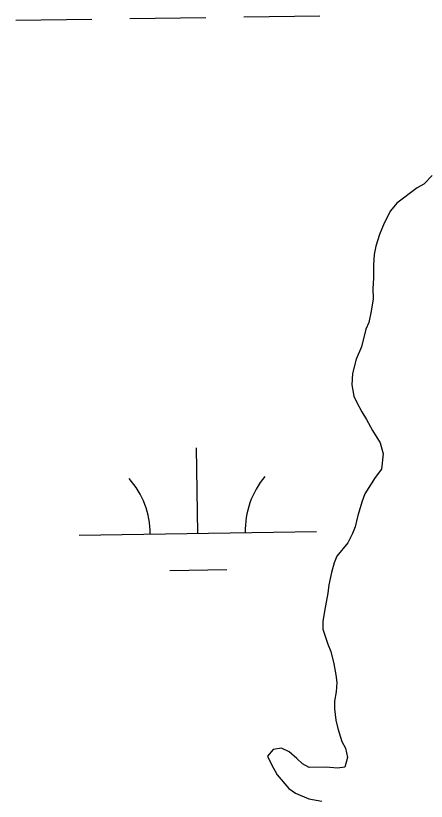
# Model space of a CAD drawing. Extents: x 3807117 to 3845308, y 337856 to 363736.
# Drawn here: x 3842288.6 to 3842461.4, y 354359.3 to 354690.2 of the extents above; entities that cross this region are included whole.
import ezdxf

# ---------------------------------------------------------------- set-up
doc = ezdxf.new("R2010")
doc.units = 0
doc.layers.add('V-TOPO-SHOR', color=7, linetype='Continuous')
doc.layers.add('V-WETL-SWMP', color=7, linetype='Continuous')

msp = doc.modelspace()

# ---------------------------------------------------------------- linework, layer by layer
at = {"layer": 'V-TOPO-SHOR'}
for p, q in [((3842463.89, 354622.9), (3842460.39, 354619.28)), ((3842457.64, 354617.65), (3842449.02, 354611.16)), ((3842460.39, 354619.28), (3842457.64, 354617.65)), ((3842449.02, 354611.16), (3842446.3, 354607.94)), ((3842446.3, 354607.94), (3842443.61, 354602.75)), ((3842443.61, 354602.75), (3842441.71, 354597.96)), ((3842441.71, 354597.96), (3842440.2, 354593.17)), ((3842440.2, 354593.17), (3842439.47, 354589.59)), ((3842439.47, 354589.59), (3842439.14, 354585.23)), ((3842439.14, 354585.23), (3842439.23, 354579.68)), ((3842439.23, 354579.68), (3842438.91, 354575.31)), ((3842438.91, 354575.31), (3842438.98, 354570.95)), ((3842438.98, 354570.95), (3842438.27, 354565.79)), ((3842438.27, 354565.79), (3842437.16, 354561.01)), ((3842437.16, 354561.01), (3842436.02, 354558.22)), ((3842436.02, 354558.22), (3842434.16, 354550.65)), ((3842434.16, 354550.65), (3842431.87, 354545.46)), ((3842431.87, 354545.46), (3842430.38, 354539.49)), ((3842430.38, 354539.49), (3842430.07, 354534.73)), ((3842430.07, 354534.73), (3842430.94, 354529.98)), ((3842430.94, 354529.98), (3842432.17, 354527.23)), ((3842432.17, 354527.23), (3842434.22, 354523.3)), ((3842434.22, 354523.3), (3842436.25, 354520.16)), ((3842436.25, 354520.16), (3842438.71, 354515.44)), ((3842438.71, 354515.44), (3842441.97, 354510.34)), ((3842441.97, 354510.34), (3842443.23, 354505.61)), ((3842443.23, 354505.61), (3842442.55, 354499.25)), ((3842442.55, 354499.25), (3842439.83, 354495.64)), ((3842439.83, 354495.64), (3842435.58, 354488.83)), ((3842435.58, 354488.83), (3842434.45, 354485.64)), ((3842434.45, 354485.64), (3842432.56, 354479.66)), ((3842432.56, 354479.66), (3842431.45, 354474.89)), ((3842431.45, 354474.89), (3842430.31, 354472.09)), ((3842430.31, 354472.09), (3842428.39, 354468.09)), ((3842428.39, 354468.09), (3842423.73, 354462.47)), ((3842423.73, 354462.47), (3842422.58, 354459.67)), ((3842422.58, 354459.67), (3842421.46, 354455.69)), ((3842421.46, 354455.69), (3842420.36, 354450.52)), ((3842420.36, 354450.52), (3842420.02, 354446.94)), ((3842420.02, 354446.94), (3842418.56, 354439.39)), ((3842418.56, 354439.39), (3842417.84, 354435.01)), ((3842417.84, 354435.01), (3842417.89, 354431.84)), ((3842417.89, 354431.84), (3842419.98, 354425.53)), ((3842419.98, 354425.53), (3842421.22, 354422.38)), ((3842421.22, 354422.38), (3842422.49, 354417.25)), ((3842422.49, 354417.25), (3842423.36, 354412.51)), ((3842423.36, 354412.51), (3842423.81, 354409.34)), ((3842423.81, 354409.34), (3842423.48, 354405.37)), ((3842423.48, 354405.37), (3842422.75, 354401.4)), ((3842422.75, 354401.4), (3842422.81, 354398.23)), ((3842422.81, 354398.23), (3842423.28, 354393.48)), ((3842423.28, 354393.48), (3842424.13, 354389.92)), ((3842424.13, 354389.92), (3842425.81, 354384.4)), ((3842400.48, 354381.6), (3842396.92, 354381.15)), ((3842403.68, 354380.07), (3842400.48, 354381.6)), ((3842425.81, 354384.4), (3842427.44, 354381.65)), ((3842427.44, 354381.65), (3842428.3, 354377.7)), ((3842396.92, 354381.15), (3842394.59, 354378.33)), ((3842394.59, 354378.33), (3842396.24, 354374.79)), ((3842406.9, 354377.35), (3842403.68, 354380.07)), ((3842409.31, 354375.01), (3842406.9, 354377.35)), ((3842412.12, 354373.47), (3842409.31, 354375.01)), ((3842428.3, 354377.7), (3842427.18, 354373.72)), ((3842396.24, 354374.79), (3842398.69, 354370.47)), ((3842419.25, 354373.59), (3842412.12, 354373.47)), ((3842424.01, 354373.27), (3842419.25, 354373.59)), ((3842427.18, 354373.72), (3842424.01, 354373.27)), ((3842398.69, 354370.47), (3842403.54, 354364.61)), ((3842403.54, 354364.61), (3842406.35, 354362.67)), ((3842406.35, 354362.67), (3842411.94, 354360.38)), ((3842411.94, 354360.38), (3842417.5, 354359.29))]:
    msp.add_line(p, q, dxfattribs=at)
at = {"layer": 'V-WETL-SWMP'}
for p, q in [((3842336.58, 354688.99), (3842368.57, 354689.47)), ((3842384.57, 354689.71), (3842416.57, 354690.19)), ((3842288.58, 354688.27), (3842320.58, 354688.75)), ((3842463.89, 354622.9), (3842460.39, 354619.28)), ((3842457.64, 354617.65), (3842449.02, 354611.16)), ((3842460.39, 354619.28), (3842457.64, 354617.65)), ((3842449.02, 354611.16), (3842446.3, 354607.94)), ((3842446.3, 354607.94), (3842443.61, 354602.75)), ((3842443.61, 354602.75), (3842441.71, 354597.96)), ((3842441.71, 354597.96), (3842440.2, 354593.17)), ((3842440.2, 354593.17), (3842439.47, 354589.59)), ((3842439.47, 354589.59), (3842439.14, 354585.23)), ((3842439.14, 354585.23), (3842439.23, 354579.68)), ((3842439.23, 354579.68), (3842438.91, 354575.31)), ((3842438.91, 354575.31), (3842438.98, 354570.95)), ((3842438.98, 354570.95), (3842438.27, 354565.79)), ((3842438.27, 354565.79), (3842437.16, 354561.01)), ((3842437.16, 354561.01), (3842436.02, 354558.22)), ((3842436.02, 354558.22), (3842434.16, 354550.65)), ((3842434.16, 354550.65), (3842431.87, 354545.46)), ((3842431.87, 354545.46), (3842430.38, 354539.49)), ((3842430.38, 354539.49), (3842430.07, 354534.73)), ((3842430.07, 354534.73), (3842430.94, 354529.98)), ((3842430.94, 354529.98), (3842432.17, 354527.23)), ((3842432.17, 354527.23), (3842434.22, 354523.3)), ((3842434.22, 354523.3), (3842436.25, 354520.16)), ((3842436.25, 354520.16), (3842438.71, 354515.44)), ((3842438.71, 354515.44), (3842441.97, 354510.34)), ((3842365.24, 354472.15), (3842364.7, 354508.15)), ((3842441.97, 354510.34), (3842443.23, 354505.61)), ((3842443.23, 354505.61), (3842442.55, 354499.25)), ((3842442.55, 354499.25), (3842439.83, 354495.64)), ((3842439.83, 354495.64), (3842435.58, 354488.83)), ((3842435.58, 354488.83), (3842434.45, 354485.64)), ((3842434.45, 354485.64), (3842432.56, 354479.66)), ((3842432.56, 354479.66), (3842431.45, 354474.89)), ((3842431.45, 354474.89), (3842430.31, 354472.09)), ((3842315.24, 354471.4), (3842415.23, 354472.9)), ((3842430.31, 354472.09), (3842428.39, 354468.09)), ((3842428.39, 354468.09), (3842423.73, 354462.47)), ((3842423.73, 354462.47), (3842422.58, 354459.67)), ((3842422.58, 354459.67), (3842421.46, 354455.69)), ((3842353.47, 354456.54), (3842377.47, 354456.9)), ((3842421.46, 354455.69), (3842420.36, 354450.52)), ((3842420.36, 354450.52), (3842420.02, 354446.94)), ((3842420.02, 354446.94), (3842418.56, 354439.39)), ((3842418.56, 354439.39), (3842417.84, 354435.01)), ((3842417.84, 354435.01), (3842417.89, 354431.84)), ((3842417.89, 354431.84), (3842419.98, 354425.53)), ((3842419.98, 354425.53), (3842421.22, 354422.38)), ((3842421.22, 354422.38), (3842422.49, 354417.25)), ((3842422.49, 354417.25), (3842423.36, 354412.51)), ((3842423.36, 354412.51), (3842423.81, 354409.34)), ((3842423.81, 354409.34), (3842423.48, 354405.37)), ((3842423.48, 354405.37), (3842422.75, 354401.4)), ((3842422.75, 354401.4), (3842422.81, 354398.23)), ((3842422.81, 354398.23), (3842423.28, 354393.48)), ((3842423.28, 354393.48), (3842424.13, 354389.92)), ((3842424.13, 354389.92), (3842425.81, 354384.4)), ((3842400.48, 354381.6), (3842396.92, 354381.15)), ((3842403.68, 354380.07), (3842400.48, 354381.6)), ((3842425.81, 354384.4), (3842427.44, 354381.65)), ((3842427.44, 354381.65), (3842428.3, 354377.7)), ((3842396.92, 354381.15), (3842394.59, 354378.33)), ((3842394.59, 354378.33), (3842396.24, 354374.79)), ((3842406.9, 354377.35), (3842403.68, 354380.07)), ((3842409.31, 354375.01), (3842406.9, 354377.35)), ((3842412.12, 354373.47), (3842409.31, 354375.01)), ((3842428.3, 354377.7), (3842427.18, 354373.72)), ((3842396.24, 354374.79), (3842398.69, 354370.47)), ((3842419.25, 354373.59), (3842412.12, 354373.47)), ((3842424.01, 354373.27), (3842419.25, 354373.59)), ((3842427.18, 354373.72), (3842424.01, 354373.27)), ((3842398.69, 354370.47), (3842403.54, 354364.61)), ((3842403.54, 354364.61), (3842406.35, 354362.67)), ((3842406.35, 354362.67), (3842411.94, 354360.38)), ((3842411.94, 354360.38), (3842417.5, 354359.29))]:
    msp.add_line(p, q, dxfattribs=at)
for centre, start, end in [((3842309.99, 354471.8), 0.0865, 41.6302), ((3842420.47, 354473.45), 140.0865, 181.6302)]:
    msp.add_arc(centre, 35.25, start, end, dxfattribs=at)

doc.saveas('drawing.dxf')
